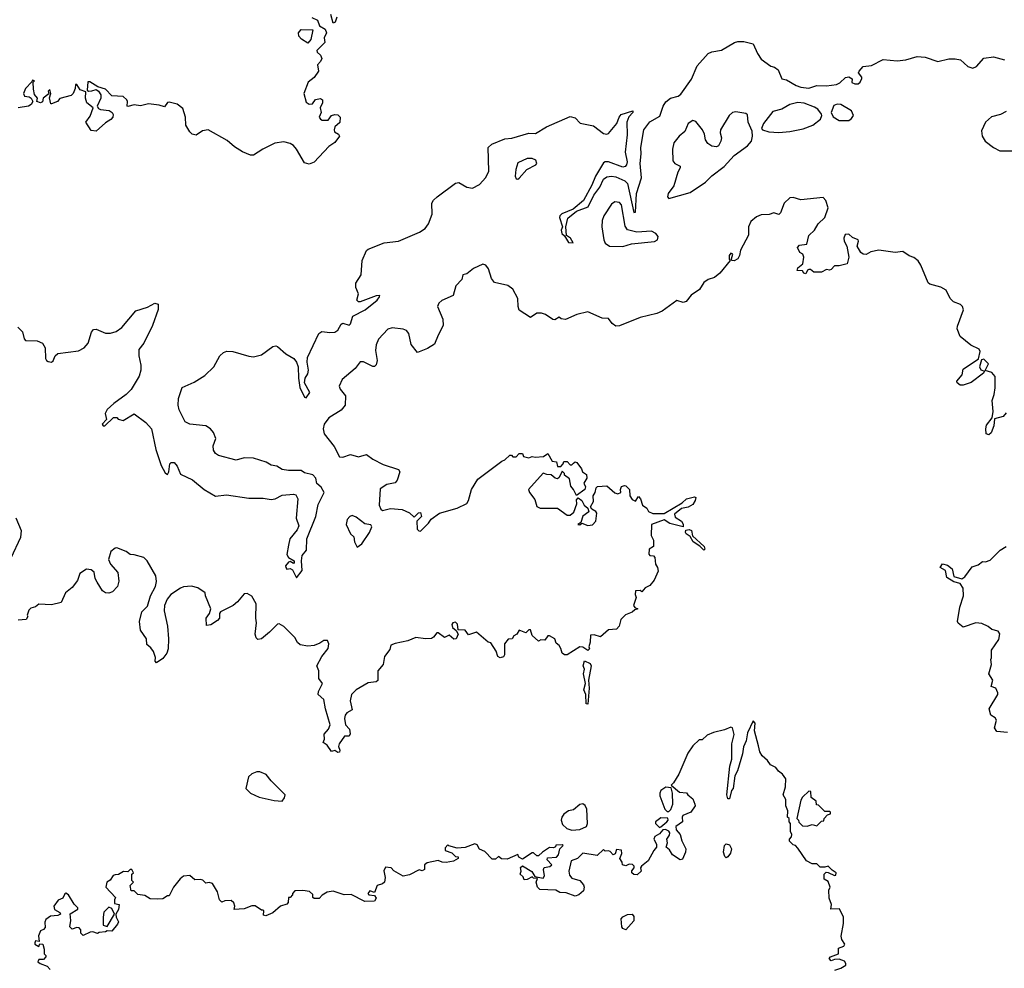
# Model space of a CAD drawing. Extents: x 2106670 to 2323771, y 35271 to 224896.
# Tile 317 of 419: x 2254025 to 2260213, y 149014 to 154978. Entities that reach past the tile are written whole.
import ezdxf

# ---------------------------------------------------------------- set-up
doc = ezdxf.new("R2010")
doc.units = 0

msp = doc.modelspace()

# ---------------------------------------------------------------- linework, layer by layer
at = {"layer": '0CON20XD'}
for points in [[(2256018.8, 154995), (2256007.5, 154962.5), (2255995, 154957.5), (2255981.5, 155011.5)], [(2255861.5, 154991.5), (2255896.9, 154975), (2255908.8, 154938.8), (2255945, 154918.6), (2255953.1, 154895), (2255939.4, 154865), (2255943.8, 154835), (2255893.3, 154785), (2255893.8, 154775), (2255915.8, 154755), (2255924.2, 154735), (2255916, 154715), (2255895.8, 154695), (2255903.3, 154655), (2255875.9, 154614.1), (2255838.8, 154585), (2255810, 154515), (2255825, 154460), (2255845, 154447.5), (2255865, 154450), (2255885, 154477.5), (2255915, 154482.5), (2255927.5, 154475), (2255927.5, 154455), (2255912.5, 154425), (2255920, 154395), (2255907.5, 154365), (2255915, 154352.5), (2255927, 154347), (2255963.3, 154346.7), (2255984.4, 154375.6), (2256005, 154383.1), (2256025, 154380.6), (2256038.9, 154365), (2256037.5, 154332.5), (2256006.7, 154305), (2256002, 154285), (2256004.3, 154274.3), (2256028.5, 154258.5), (2256034.4, 154245), (2256005, 154206.9), (2255968.3, 154181.7), (2255875, 154083.3), (2255845, 154070.8), (2255815, 154077.5), (2255764.6, 154164.6), (2255745, 154187.1), (2255725, 154200), (2255685, 154210), (2255628.7, 154201.3), (2255552.5, 154165), (2255495, 154127.5), (2255475, 154126.7), (2255425, 154147.5), (2255375, 154178.8), (2255328.3, 154218.3), (2255210, 154285), (2255175, 154280), (2255135, 154253.3), (2255109.3, 154259.3), (2255095, 154272.5), (2255070, 154315), (2255066.2, 154365), (2255050.7, 154420.7), (2255015, 154446.7), (2254965, 154460), (2254953.3, 154456.7), (2254935, 154430), (2254901.7, 154441.7), (2254835, 154448.6), (2254785, 154436.2), (2254745, 154442.5), (2254705, 154432.5), (2254700, 154435), (2254703.3, 154465), (2254698.8, 154475), (2254675.7, 154495.7), (2254605, 154498.8), (2254565, 154541.2), (2254516.7, 154556.7), (2254465, 154587.5), (2254453, 154587), (2254450, 154535), (2254458.3, 154528.3), (2254479.3, 154530.7), (2254505, 154540), (2254520, 154530), (2254535.9, 154505.9), (2254536, 154485), (2254512.5, 154435), (2254520.7, 154420.7), (2254533.9, 154413.9), (2254587.3, 154407.3), (2254605.8, 154395.8), (2254611.7, 154381.7), (2254610, 154365), (2254598.7, 154351.3), (2254565, 154330), (2254505, 154277.5), (2254475, 154282.5), (2254440, 154335), (2254467.7, 154372.3), (2254487.5, 154425), (2254446.4, 154456.4), (2254438.8, 154485), (2254440, 154525), (2254405, 154537.5), (2254385, 154570), (2254375, 154570), (2254373.3, 154545), (2254361.2, 154515), (2254348.8, 154501.2), (2254276.4, 154483.6), (2254262.5, 154465), (2254225, 154450), (2254220, 154450), (2254213.3, 154486.7), (2254220, 154515), (2254215, 154540), (2254205, 154530), (2254208.3, 154511.7), (2254173.3, 154485), (2254168.1, 154461.9), (2254155, 154456.2), (2254132.5, 154465), (2254136.7, 154485), (2254117.7, 154507.7), (2254111.2, 154541.2), (2254110, 154585), (2254117.5, 154595), (2254105, 154597.5), (2254102.5, 154587.5), (2254061.2, 154545), (2254050, 154515), (2254055, 154497.5), (2254085, 154493.3), (2254097.5, 154485), (2254107.5, 154465), (2254097.5, 154445), (2254080, 154435), (2254015, 154424)], [(2255835, 154830), (2255796, 154855), (2255780, 154875), (2255778.1, 154895), (2255793.1, 154916.9), (2255867.5, 154915), (2255855.8, 154854.2), (2255835, 154830)], [(2257725, 154262.5), (2257777.1, 154325), (2257791.8, 154365), (2257805, 154382.9), (2257878.8, 154405), (2257877.5, 154395), (2257853, 154367), (2257840.6, 154335), (2257843, 154255), (2257830.6, 154145), (2257841.8, 154085), (2257839, 154065), (2257830, 154055), (2257815, 154051.2), (2257725, 154084), (2257705.3, 154084.7), (2257695, 154078.8), (2257642.9, 153995), (2257621.5, 153938.5), (2257567.7, 153842.3), (2257502.4, 153787.6), (2257433.1, 153756.9), (2257419.2, 153745), (2257416.9, 153735), (2257436, 153675), (2257428.1, 153655), (2257431.4, 153635), (2257449.7, 153619.7), (2257475, 153578), (2257502.5, 153575), (2257485.8, 153605), (2257462, 153622), (2257456.4, 153675), (2257470.5, 153729.5), (2257525, 153774.6), (2257597.6, 153802.4), (2257634, 153876), (2257671.3, 153925), (2257693.7, 153976.3), (2257715, 153991.2), (2257745, 153994.8), (2257770.7, 153990.7), (2257828.1, 153965), (2257845, 153948.8), (2257885, 153766.2), (2257895, 153767.5), (2257902, 153885), (2257932.8, 153985), (2257924, 154075), (2257930.4, 154135), (2257927.8, 154175), (2257947, 154285), (2257984.4, 154335.6), (2258049.1, 154370.9), (2258068.4, 154435), (2258085, 154462.2), (2258115, 154485.2), (2258162.5, 154497.5), (2258180.2, 154509.8), (2258246.2, 154603.8), (2258282.6, 154687.4), (2258352.2, 154765), (2258375, 154776.7), (2258435, 154786), (2258516.9, 154835), (2258538.2, 154841.8), (2258575, 154841.2), (2258635, 154827.5), (2258661.2, 154765), (2258685, 154729.4), (2258745, 154686), (2258769.1, 154679.1), (2258792.2, 154662.2), (2258815, 154606.7), (2258845, 154600.8), (2258904.1, 154564.1), (2258935, 154553.8), (2258985, 154548.6), (2259035, 154564.5), (2259095, 154562.3), (2259158.5, 154571.5), (2259179.3, 154580.7), (2259215, 154614), (2259235, 154620), (2259257, 154607), (2259255, 154582.5), (2259274.2, 154574.2), (2259295, 154576), (2259307.1, 154585), (2259318.3, 154608.3), (2259317.7, 154617.7), (2259297.5, 154645), (2259300, 154655), (2259325, 154683.3), (2259378.8, 154691.2), (2259451.6, 154728.4), (2259539.8, 154720.2), (2259595, 154725.9), (2259665, 154747.4), (2259715, 154742.8), (2259795, 154715.4), (2259865, 154732.7), (2259905, 154732.5), (2259938.1, 154725), (2259983.5, 154683.5), (2260015, 154674.6), (2260037.8, 154685), (2260084.3, 154735.7), (2260145, 154744.5), (2260214, 154725)], [(2258795, 154268.4), (2258865, 154274.5), (2258948.3, 154291.7), (2259009.2, 154315), (2259057.5, 154352.5), (2259066.2, 154375), (2259064, 154385), (2259040, 154415), (2259019.2, 154429.1), (2258955, 154453), (2258915, 154458.4), (2258865.8, 154445), (2258815, 154415.4), (2258758.7, 154401.3), (2258699.2, 154325), (2258686.7, 154295), (2258693.3, 154285), (2258733.1, 154273.1), (2258795, 154268.4)], [(2259235, 154344), (2259253.2, 154356.8), (2259264.2, 154375), (2259252.5, 154405), (2259185, 154444.5), (2259162.5, 154447.5), (2259142, 154438), (2259124, 154395), (2259137.9, 154367.9), (2259175, 154344.4), (2259235, 154344)], [(2258105, 153854.2), (2258237.9, 153892.1), (2258335, 153956.4), (2258374.1, 153995.9), (2258452.2, 154055), (2258516.1, 154123.9), (2258599.4, 154185), (2258623.3, 154215), (2258631.1, 154245), (2258628.3, 154278.3), (2258603.1, 154335), (2258599.3, 154379.3), (2258589.3, 154389.3), (2258525, 154400), (2258505, 154395.8), (2258483.2, 154376.8), (2258428.8, 154285), (2258426.4, 154266.4), (2258435.8, 154235), (2258432, 154215), (2258416.2, 154185), (2258405, 154180), (2258375, 154183.3), (2258350.5, 154200.5), (2258335, 154222.5), (2258328.3, 154258.3), (2258316, 154285), (2258275, 154337.5), (2258254.6, 154345.4), (2258227.1, 154325), (2258205.4, 154274.6), (2258170.6, 154245), (2258137.1, 154205), (2258126.7, 154165), (2258129.3, 154090.7), (2258143.3, 154075), (2258175, 154057.5), (2258176.4, 154046.4), (2258161.1, 154018.9), (2258135.3, 153934.7), (2258100.8, 153885), (2258096.2, 153865), (2258105, 153854.2)], [(2260225, 154401.2), (2260188.3, 154381.7), (2260131.9, 154368.1), (2260093.8, 154335), (2260069.4, 154280.6), (2260073.6, 154245), (2260092.9, 154215), (2260145, 154173.8), (2260185, 154153.8), (2260265, 154152.9)], [(2254012.8, 153045), (2254042.6, 153015), (2254052.7, 152972.7), (2254061.7, 152961.7), (2254135, 152958.7), (2254168.7, 152945), (2254186.1, 152915), (2254188.1, 152848.1), (2254194, 152835), (2254205, 152828.6), (2254224.2, 152825.8), (2254235, 152834), (2254248.5, 152865), (2254265, 152879.1), (2254395, 152896), (2254431.2, 152915), (2254455.1, 152944.9), (2254476.5, 153013.5), (2254489.6, 153030.4), (2254505, 153032.4), (2254565, 153006.6), (2254595, 153007.3), (2254631.9, 153018.1), (2254667.6, 153042.4), (2254755, 153147.1), (2254828.8, 153171.2), (2254875, 153196.9), (2254895, 153190), (2254896, 153156), (2254860.5, 153055), (2254804.3, 152945), (2254774, 152905), (2254772.9, 152865), (2254785.7, 152805.7), (2254785.5, 152775), (2254775, 152738), (2254725, 152654.2), (2254695, 152620.8), (2254616.7, 152565), (2254575, 152526.7), (2254563, 152503), (2254570, 152465), (2254543.3, 152435), (2254550, 152425), (2254560, 152425), (2254615, 152477.5), (2254635, 152477.5), (2254645, 152467.5), (2254675, 152457.5), (2254745, 152501.2), (2254818.5, 152445), (2254853.6, 152405), (2254880, 152275), (2254913.6, 152175), (2254940.2, 152130.2), (2254955, 152118.8), (2254963.1, 152135), (2254968.1, 152185), (2254976.7, 152195), (2254995, 152193.6), (2255015, 152171.9), (2255035, 152121.2), (2255112.2, 152085), (2255183.7, 152023.6), (2255255, 151982.5), (2255325, 151991.2), (2255465, 151969.8), (2255555, 151969), (2255605, 151960.7), (2255630, 151965), (2255675, 151988.4), (2255745, 151994.7), (2255760, 151990), (2255772.7, 151965), (2255763.1, 151845), (2255778.5, 151795), (2255769.3, 151770.7), (2255721.9, 151715), (2255713.8, 151675), (2255703.1, 151615), (2255715, 151597.5), (2255750, 151575), (2255750, 151565), (2255745, 151560), (2255725, 151572.5), (2255715, 151567.5), (2255696.2, 151545), (2255696.7, 151535), (2255705, 151522.5), (2255725, 151526.7), (2255740, 151520), (2255765, 151470), (2255800, 151515), (2255796, 151575), (2255800, 151610), (2255827.3, 151642.7), (2255830, 151715), (2255886.8, 151855), (2255900.9, 151929.1), (2255938.8, 152005), (2255920, 152040), (2255891.7, 152061.7), (2255886.7, 152095), (2255867.5, 152117.5), (2255815, 152129.2), (2255794.5, 152144.5), (2255715, 152142.9), (2255675, 152150.5), (2255640.2, 152170.2), (2255605, 152178), (2255575, 152195.8), (2255495, 152221.9), (2255435, 152224.4), (2255385, 152208), (2255275, 152237.5), (2255255, 152250), (2255242.1, 152272.1), (2255240.9, 152299.1), (2255258, 152345), (2255243, 152383), (2255223.3, 152405), (2255194.3, 152424.3), (2255095, 152435.6), (2255065, 152450.8), (2255027.5, 152525), (2255021.5, 152555), (2255024, 152596), (2255045.7, 152665), (2255120.8, 152699.2), (2255188.3, 152741.7), (2255244.7, 152795), (2255283.6, 152865), (2255306.5, 152885), (2255326.3, 152893.7), (2255365, 152892.9), (2255465, 152861.8), (2255495, 152859.6), (2255545, 152871.9), (2255615, 152924.5), (2255635, 152928.1), (2255645, 152923.3), (2255697.2, 152877.2), (2255747.3, 152847.3), (2255764.8, 152825), (2255775.2, 152795), (2255776.6, 152725), (2255786.5, 152665), (2255815, 152606), (2255825, 152600.8), (2255847.5, 152635), (2255814.5, 152695), (2255818.2, 152725), (2255835, 152752.2), (2255841.2, 152775), (2255831.3, 152825), (2255834.4, 152855), (2255905, 153006.1), (2255925, 153018.2), (2255975, 153010.7), (2256006.5, 153013.5), (2256024.2, 153025.8), (2256045, 153064.6), (2256055, 153071.2), (2256095, 153057.8), (2256103.2, 153066.8), (2256119.1, 153115), (2256196, 153155), (2256271.5, 153215), (2256287.1, 153235), (2256287.5, 153245), (2256265, 153242.7), (2256165, 153203.7), (2256153.5, 153203.5), (2256144.8, 153214.8), (2256153.9, 153255), (2256138.5, 153295), (2256138.6, 153321.4), (2256170.8, 153375), (2256178.4, 153465), (2256205, 153526.2), (2256215, 153536.1), (2256315, 153576.2), (2256405, 153586.7), (2256537.5, 153642.5), (2256572.7, 153665), (2256595.2, 153694.8), (2256618.2, 153755), (2256614.7, 153825), (2256625.9, 153844.1), (2256649.6, 153865), (2256765, 153950.2), (2256785, 153953.8), (2256835, 153924.6), (2256871.7, 153918.3), (2256915, 153942.5), (2256955, 153985.6), (2256972.9, 154025), (2256970, 154175), (2256991.9, 154195), (2257075, 154229.2), (2257117.1, 154232.9), (2257225, 154265.6), (2257266.8, 154263.2), (2257335.8, 154305), (2257485, 154369.1), (2257515, 154361.3), (2257547, 154327), (2257631.6, 154311.6), (2257695, 154263.8), (2257715, 154258.8), (2257725, 154262.5)], [(2257155, 153976.2), (2257165, 153982), (2257212.6, 154037.4), (2257268.8, 154065), (2257276, 154075), (2257268.8, 154095), (2257246.4, 154106.4), (2257215, 154105.6), (2257155, 154077.5), (2257142.7, 154037.3), (2257139.4, 153995), (2257145, 153978.8), (2257155, 153976.2)], [(2260224.5, 152505.5), (2260205, 152484.4), (2260152.3, 152467.7), (2260148, 152425), (2260129.4, 152380.6), (2260115, 152367.5), (2260099.6, 152375), (2260096.3, 152405), (2260101.3, 152428.7), (2260136.7, 152475), (2260142.9, 152515), (2260136, 152585), (2260149.3, 152620.7), (2260155.9, 152664.1), (2260156, 152735), (2260135, 152760), (2260091.7, 152771.7), (2260113.3, 152815), (2260085, 152843.3), (2260070, 152840), (2260056.2, 152795), (2260065.9, 152775.9), (2260088.3, 152768.3), (2260082.5, 152755), (2260005, 152696.7), (2259955, 152680), (2259935, 152681.2), (2259916.7, 152695), (2259913.9, 152706.1), (2259947.5, 152745), (2259955, 152780), (2260050, 152845), (2260061.7, 152891.7), (2260055, 152907.5), (2260001.7, 152931.7), (2259935.6, 152985.6), (2259917.5, 153035), (2259918, 153052), (2259956.7, 153155), (2259950, 153175), (2259938.3, 153188.3), (2259893.3, 153205), (2259873.3, 153225), (2259847.7, 153277.7), (2259815, 153296.2), (2259745, 153316), (2259734.2, 153324.2), (2259688, 153435), (2259671.2, 153461.2), (2259645, 153483.8), (2259614.1, 153494.1), (2259575, 153520), (2259526.4, 153513.6), (2259425, 153530), (2259375, 153518.8), (2259345, 153502.5), (2259325, 153504), (2259311.9, 153515), (2259289.2, 153555), (2259296.7, 153585), (2259293.6, 153593.6), (2259259.3, 153609.3), (2259235, 153630), (2259212.6, 153627.4), (2259203.5, 153605), (2259206.9, 153585), (2259223.1, 153555), (2259236, 153485), (2259226.1, 153443.9), (2259175, 153430), (2259145, 153430), (2259125, 153407.5), (2259115, 153402.5), (2259095, 153406.7), (2259065, 153390), (2259015, 153391.2), (2258995, 153406.7), (2258985, 153407.5), (2258976.7, 153403.3), (2258965, 153380), (2258953.6, 153383.6), (2258945, 153400), (2258911.7, 153401.7), (2258915, 153417.5), (2258946.7, 153443.3), (2258953.3, 153485), (2258947.5, 153505), (2258927.5, 153515), (2258913.8, 153545), (2258925, 153560), (2258972, 153568), (2258985, 153622.5), (2259020, 153655), (2259043.3, 153695), (2259085, 153733.8), (2259105.3, 153795.3), (2259091.7, 153841.7), (2259075, 153860.8), (2258935, 153845.8), (2258885, 153861.2), (2258865, 153858), (2258828.8, 153825), (2258806.7, 153765), (2258795, 153753.3), (2258765, 153763.3), (2258736.1, 153753.9), (2258685, 153751.2), (2258655, 153738), (2258620.3, 153709.7), (2258606.2, 153675), (2258605.8, 153624.2), (2258555, 153530), (2258549.2, 153495), (2258538, 153475), (2258515, 153462), (2258500, 153465), (2258497.5, 153475), (2258506.2, 153505), (2258495, 153510), (2258484, 153495), (2258483.6, 153473.6), (2258490, 153465), (2258424.3, 153385), (2258391.7, 153358.3), (2258352.5, 153345), (2258324.4, 153325), (2258297.6, 153282.4), (2258245, 153245.8), (2258213, 153207), (2258195, 153200), (2258155, 153212), (2258063.8, 153146.2), (2258030, 153130), (2257923.5, 153106.5), (2257795, 153052.9), (2257772.4, 153052.4), (2257748.8, 153068.8), (2257725, 153100), (2257685, 153101.4), (2257595, 153141.2), (2257525.9, 153124.1), (2257455, 153093.8), (2257428.3, 153098.3), (2257415, 153107.5), (2257388, 153092), (2257375, 153093.3), (2257330, 153125), (2257305, 153132.5), (2257275, 153132.5), (2257235, 153106.2), (2257165, 153152.5), (2257158, 153175), (2257155.8, 153225.8), (2257124.2, 153285), (2257092.7, 153307.3), (2257010, 153325), (2256990.6, 153350.6), (2256971.7, 153411.7), (2256954.1, 153434.1), (2256935, 153441.2), (2256877.5, 153415), (2256835, 153380), (2256810, 153375), (2256803.3, 153345), (2256765.8, 153304.2), (2256749.2, 153245), (2256677.6, 153212.4), (2256658.8, 153195), (2256650, 153175), (2256685.4, 153095), (2256686.7, 153055), (2256655, 152995.6), (2256632.7, 152937.3), (2256588.4, 152911.6), (2256525, 152886.5), (2256485.9, 152935.9), (2256471.2, 153005), (2256455, 153024.4), (2256435, 153033.3), (2256365, 153040), (2256338.3, 153031.7), (2256280.9, 152969.1), (2256265.6, 152934.4), (2256262.1, 152897.9), (2256270.8, 152835), (2256265, 152808), (2256255, 152797.5), (2256245, 152796.9), (2256185, 152827.5), (2256165, 152827.5), (2256134, 152785), (2256051.2, 152715), (2256032.9, 152675), (2256038.6, 152655), (2256072.4, 152612.4), (2256070, 152555), (2256046.2, 152523.8), (2255967.5, 152475), (2255937.8, 152435), (2255932.2, 152405), (2255937.8, 152375), (2256001.5, 152295), (2256035, 152230), (2256055, 152228.1), (2256105, 152243.5), (2256155, 152230.6), (2256205, 152244.3), (2256244.5, 152214.5), (2256309.3, 152180.7), (2256405, 152150), (2256414.2, 152135), (2256397.3, 152082.7), (2256385, 152066.7), (2256332.5, 152055), (2256290.5, 152029.5), (2256284, 151925), (2256295, 151900), (2256305, 151892.5), (2256355.8, 151904.2), (2256427.9, 151897.9), (2256475, 151877.5), (2256505, 151850), (2256531.7, 151878.3), (2256545, 151880), (2256550, 151855), (2256520, 151825), (2256522.5, 151775), (2256533.9, 151763.9), (2256545, 151763.3), (2256595, 151812), (2256612.1, 151837.9), (2256663.8, 151876.2), (2256775, 151908), (2256835, 151936.2), (2256845.4, 151954.6), (2256864.6, 152025.4), (2256905, 152088.8), (2257055, 152202.5), (2257075, 152210), (2257105, 152240), (2257115, 152240), (2257125, 152230), (2257145, 152230), (2257165, 152250), (2257185, 152250), (2257191.7, 152231.7), (2257225, 152222.5), (2257245, 152232.5), (2257265, 152227.5), (2257317.5, 152232.5), (2257345, 152250), (2257371.7, 152201.7), (2257398.3, 152198.3), (2257405, 152170), (2257425, 152170), (2257440, 152185), (2257445, 152200), (2257465, 152200), (2257485, 152180), (2257495, 152180), (2257505, 152190), (2257515, 152197.5), (2257527.5, 152195), (2257556.7, 152155), (2257562.5, 152135), (2257587.7, 152117.7), (2257588.8, 152095), (2257571.2, 152065), (2257580.7, 152040.7), (2257576.2, 152025), (2257525, 151987.5), (2257506.2, 152025), (2257488.8, 152045), (2257480.7, 152090.7), (2257450, 152115), (2257450, 152125), (2257435, 152140), (2257415, 152100), (2257405, 152092.5), (2257390, 152095), (2257365, 152117.5), (2257338.3, 152118.3), (2257315, 152127.5), (2257222.5, 152025), (2257230, 152005), (2257261.7, 151961.7), (2257275, 151917.5), (2257297, 151907), (2257405, 151906.2), (2257465, 151863.3), (2257485, 151863.3), (2257507.7, 151882.3), (2257526.1, 151933.9), (2257525, 151960), (2257535, 151972.5), (2257558, 151955), (2257573.3, 151925), (2257596.4, 151906.4), (2257602.5, 151885), (2257563.5, 151856.5), (2257552.5, 151817.5), (2257533.3, 151805), (2257545, 151801.2), (2257557, 151813), (2257595, 151797.1), (2257625, 151801.4), (2257645.8, 151825), (2257652, 151875), (2257645, 151886), (2257620, 151900), (2257613.3, 151915), (2257630.5, 151949.5), (2257630, 151985), (2257642.5, 152005), (2257647.5, 152035), (2257657, 152043), (2257715, 152046.7)], [(2257815, 153552.8), (2257869.9, 153570.1), (2258015, 153584.5), (2258032.5, 153595), (2258037.5, 153615), (2258023.3, 153635), (2257995, 153648.1), (2257903.2, 153643.2), (2257845, 153656.8), (2257830.3, 153680.3), (2257807.4, 153815), (2257795, 153828.5), (2257765, 153833.8), (2257745, 153818.6), (2257697.2, 153745), (2257684.7, 153715), (2257683.9, 153675), (2257696.8, 153595), (2257705, 153573.5), (2257732, 153555), (2257815, 153552.8)], [(2257715, 152046.7), (2257765, 152003.3), (2257785, 151996.2), (2257803.3, 152005), (2257800, 152025), (2257807, 152043), (2257825, 152050), (2257835, 152046.7), (2257856.7, 152025), (2257860, 151985), (2257875, 151962.5), (2257895, 151950), (2257915, 151980), (2257925.9, 151965.9), (2257940, 151925), (2257966.4, 151906.4), (2257977, 151887), (2258005, 151874.4), (2258075, 151874.4), (2258188.7, 151941.3), (2258215, 151965.5), (2258265, 151978.1), (2258274, 151974), (2258271.1, 151955), (2258255, 151929.2), (2258225.7, 151914.3), (2258185, 151905.6), (2258140.4, 151869.6), (2258145, 151851.1), (2258184.5, 151824.5), (2258195.4, 151805.4), (2258195, 151790), (2258110.9, 151810.9), (2258075, 151832.9), (2257996.2, 151805), (2257993.3, 151735), (2258007.5, 151705), (2258007.5, 151665), (2257981.7, 151648.3), (2257978.3, 151618.3), (2257985, 151610), (2258008.3, 151608.3), (2258017, 151597), (2258020, 151555), (2258033.8, 151533.8), (2258038.3, 151511.7), (2258013.3, 151455), (2257985, 151421.2), (2257955, 151406.7), (2257935, 151380), (2257925, 151390), (2257895, 151386.7), (2257892.5, 151365), (2257900, 151345), (2257882.5, 151295), (2257891.7, 151281.7), (2257910, 151275), (2257891.7, 151268.3), (2257875, 151252.5), (2257833.1, 151236.9), (2257803.9, 151206.1), (2257792, 151165), (2257775, 151146), (2257725, 151141.2), (2257675, 151098.8), (2257635, 151110.8), (2257611.9, 151108.1), (2257610.8, 151065), (2257602.5, 151035), (2257606.7, 151023.3), (2257595, 151012.5), (2257565, 151033.8), (2257545, 151036), (2257465.9, 150984.1), (2257450, 150985), (2257433.8, 150995), (2257426, 151025), (2257415, 151043.8), (2257397.5, 151057.5), (2257387.5, 151085), (2257355, 151103.3), (2257345, 151103.3), (2257325, 151076.7), (2257300.7, 151079.3), (2257285, 151070), (2257246.4, 151106.4), (2257235, 151142.5), (2257225, 151142.5), (2257205, 151122.5), (2257165, 151140), (2257150, 151115), (2257130, 151105), (2257120, 151085), (2257095, 151082.5), (2257072, 151055), (2257071.2, 150985), (2257065, 150973.3), (2257045, 150966.7), (2257030, 150975), (2257018.6, 151008.6), (2256985, 151060), (2256970, 151065), (2256895, 151126.7), (2256845, 151110), (2256825, 151140), (2256781.7, 151141.7), (2256777.3, 151177.3), (2256765, 151189.2), (2256746.7, 151185), (2256740, 151175), (2256745, 151157.5), (2256768.3, 151138.3), (2256780, 151115), (2256767.5, 151085), (2256754.1, 151084.1), (2256725, 151107.5), (2256695, 151093.3), (2256655, 151123.3), (2256647, 151123), (2256626.7, 151095), (2256612.3, 151087.7), (2256575, 151085.7), (2256515, 151094.5), (2256465, 151073.6), (2256385, 151057.1), (2256357.5, 151045), (2256350.7, 151019.3), (2256318, 150975), (2256310, 150925), (2256275.7, 150885), (2256276.4, 150823.6), (2256265, 150814.4), (2256215, 150808), (2256139.2, 150765), (2256111.2, 150735), (2256102.5, 150695), (2256115, 150640), (2256080.5, 150619.5), (2256070, 150605), (2256066.2, 150585), (2256072.5, 150545), (2256097.3, 150517.3), (2256102.7, 150487.3), (2256096.4, 150473.6), (2256066.2, 150473.8), (2256032, 150425), (2256028.3, 150408.3), (2256037.5, 150385), (2256035, 150373.3), (2256025, 150370), (2256005, 150382.5), (2255985, 150376.7), (2255957.7, 150417.7), (2255933, 150433), (2255940, 150455), (2255938.8, 150485), (2255965, 150517.5), (2255975.3, 150545), (2255946.4, 150645), (2255937.5, 150705), (2255900, 150735), (2255904, 150755), (2255927.5, 150805), (2255905.7, 150835.7), (2255905.4, 150885), (2255892.9, 150915), (2255924.6, 150975.4), (2255964, 151025), (2255968.6, 151055), (2255960, 151075), (2255937.5, 151075), (2255912.4, 151057.6), (2255875, 151043.6), (2255835, 151039.6), (2255788, 151048), (2255771.5, 151061.5), (2255755, 151093.3), (2255685, 151163.8), (2255655, 151180), (2255645, 151177.5), (2255595, 151126.7), (2255544.1, 151085.9), (2255521.2, 151081.2), (2255511.2, 151091.2), (2255505.6, 151115), (2255514.2, 151185), (2255509.2, 151215), (2255511.4, 151305), (2255485, 151353.3), (2255455, 151370), (2255435, 151367.5), (2255395, 151317.5), (2255367.5, 151295), (2255287.5, 151255), (2255280, 151245), (2255280, 151215), (2255269.3, 151200.7), (2255227, 151173), (2255200, 151170), (2255197.5, 151215), (2255217.5, 151245), (2255226.7, 151275), (2255192.5, 151355), (2255190, 151375), (2255145, 151406.7), (2255105, 151416.7), (2255055, 151413.3), (2255035, 151403.8), (2254976, 151365), (2254952.9, 151335), (2254934.2, 151295), (2254932.3, 151262.3), (2254953.3, 151165), (2254961.2, 151085), (2254958.3, 151021.7), (2254950, 150995), (2254925, 150961.2), (2254885, 150933.8), (2254877.5, 150945), (2254878.3, 150968.3), (2254866.2, 151005), (2254849.5, 151029.5), (2254825, 151050), (2254822.5, 151085), (2254785, 151140), (2254778, 151195), (2254792, 151255), (2254828.5, 151291.5), (2254846.7, 151355), (2254877.8, 151415), (2254885.5, 151445), (2254880.7, 151480.7), (2254826.7, 151576.7), (2254805.8, 151595.8), (2254745, 151613.8), (2254720, 151615), (2254693.8, 151633.8), (2254635, 151657.5), (2254625, 151656.2), (2254598.8, 151635), (2254583.8, 151585), (2254596.7, 151555), (2254642.1, 151502.1), (2254647.4, 151447.4), (2254640.6, 151415), (2254609.3, 151380.7), (2254585, 151372.5), (2254565, 151374.2), (2254545, 151388), (2254511.8, 151441.8), (2254499.4, 151465), (2254492.5, 151505), (2254475, 151520), (2254445, 151523.3), (2254403.9, 151496.1), (2254388.7, 151451.3), (2254355, 151408), (2254312, 151375), (2254285, 151314), (2254225, 151299.2), (2254145, 151302.5), (2254125, 151287.5), (2254095, 151277.5), (2254082.5, 151265), (2254072.5, 151235), (2254076.7, 151225), (2254065, 151207.5), (2254015, 151203.3)], [(2256145, 151662.5), (2256175, 151683.8), (2256223.8, 151755), (2256238.8, 151788.8), (2256232.5, 151802.5), (2256195, 151808.8), (2256140.5, 151850.5), (2256115, 151861.2), (2256100, 151855), (2256083.3, 151835), (2256076.7, 151805), (2256103.8, 151745), (2256125, 151727.5), (2256130, 151695), (2256145, 151662.5)], [(2253971.2, 151595), (2254032.5, 151725), (2254035.8, 151765), (2254003.8, 151845)], [(2258325, 151642.9), (2258298.7, 151668.7), (2258258.1, 151695), (2258238.5, 151728.5), (2258213.3, 151745), (2258208.5, 151755), (2258212, 151768), (2258233.2, 151773.2), (2258246.3, 151766.3), (2258254.1, 151734.1), (2258326.7, 151665), (2258330.7, 151649.3), (2258325, 151642.9)], [(2260234, 150496), (2260165, 150502.9), (2260150.5, 150525), (2260164, 150575), (2260155, 150588.8), (2260127.5, 150605), (2260117.5, 150645), (2260172.5, 150735), (2260172.5, 150745), (2260160, 150775), (2260130, 150785), (2260140, 150825), (2260116.2, 150865), (2260132.5, 150925), (2260127.5, 150955), (2260132.5, 150965), (2260133.3, 151015), (2260177.9, 151082.1), (2260185, 151117.5), (2260175, 151133.3), (2260135, 151143.3), (2260112.3, 151162.3), (2260072.3, 151182.3), (2260034.1, 151185.9), (2259955, 151158.8), (2259923, 151183), (2259919.2, 151195), (2259934, 151285), (2259955.5, 151355), (2259954.2, 151405), (2259935, 151432.5), (2259895, 151444.2), (2259852, 151472), (2259842.5, 151515), (2259810, 151535), (2259825, 151556.7), (2259855, 151549.2), (2259884.6, 151524.6), (2259896.5, 151476.5), (2259945, 151462.2), (2259964.2, 151475), (2260011.2, 151538.8), (2260048.3, 151551.7), (2260075, 151572.5), (2260095, 151570), (2260125, 151580), (2260187, 151643), (2260225, 151666.7)], [(2257595, 150674), (2257585, 150676.7), (2257583.1, 150735), (2257571.1, 150765), (2257580, 150805), (2257569.2, 150865), (2257573.8, 150895), (2257566.4, 150915), (2257575, 150947.5), (2257610, 150930), (2257616, 150916), (2257600.5, 150825), (2257603.6, 150775), (2257595, 150674)], [(2259147.5, 149002.5), (2259185, 149014.4), (2259216.5, 149033.5), (2259217.1, 149045), (2259207.8, 149057.8), (2259175, 149070.8), (2259145, 149068.8), (2259125, 149060), (2259112.5, 149075), (2259120, 149085), (2259170, 149105), (2259170, 149140), (2259205, 149153.3), (2259210, 149165), (2259191.2, 149195), (2259188, 149215), (2259203.3, 149295), (2259202.5, 149335), (2259177, 149387), (2259122.5, 149385), (2259126.7, 149415), (2259112.5, 149455), (2259110, 149505), (2259117.5, 149525), (2259105, 149560), (2259080, 149575), (2259080, 149605), (2259092.5, 149617.5), (2259107, 149617), (2259145, 149597.5), (2259155, 149600), (2259156.7, 149615), (2259131.2, 149631.2), (2259107, 149657), (2259085, 149650), (2259055, 149650), (2259035, 149670), (2259005, 149670), (2258970, 149690), (2258915, 149770), (2258900, 149785), (2258885, 149790), (2258863.9, 149813.9), (2258862.5, 149825), (2258875, 149840), (2258877.5, 149855), (2258870, 149875), (2258870, 149925), (2258860, 149935), (2258860, 149955), (2258850, 149965), (2258852.5, 150005), (2258840, 150035), (2258840.8, 150075), (2258822.5, 150105), (2258837.5, 150155), (2258840, 150205), (2258820, 150235), (2258793.6, 150253.6), (2258776.4, 150276.4), (2258743.6, 150293.6), (2258725, 150320), (2258690.7, 150350.7), (2258677.5, 150375), (2258668.3, 150411.7), (2258643, 150507), (2258646.7, 150555), (2258635, 150570), (2258598.6, 150495), (2258591.1, 150445), (2258574.6, 150405.4), (2258567.8, 150362.2), (2258536.5, 150255), (2258519.2, 150225), (2258508, 150145), (2258497.5, 150132.5), (2258485, 150080), (2258475, 150080), (2258470, 150105), (2258488.1, 150285), (2258501.5, 150328.5), (2258500.6, 150425), (2258514.3, 150484.3), (2258505.8, 150525.8), (2258495, 150530), (2258455, 150512.5), (2258385, 150497.5), (2258345, 150480), (2258315, 150450), (2258295, 150450), (2258255, 150412.5), (2258223.9, 150366.1), (2258166.7, 150235), (2258135, 150180), (2258120, 150165), (2258171.7, 150121.7), (2258216.4, 150116.4), (2258223.6, 150103.6), (2258255, 150080), (2258267.5, 150045), (2258270, 150035), (2258243.6, 149996.4), (2258193.3, 149975), (2258187.5, 149965), (2258191.2, 149935), (2258149.4, 149905), (2258151.1, 149885), (2258176, 149855), (2258185.8, 149815), (2258210.8, 149765), (2258209.2, 149745), (2258190.7, 149699.3), (2258175, 149696.2), (2258127, 149727), (2258107.9, 149757.9), (2258087.5, 149775), (2258097.3, 149802.7), (2258092, 149825), (2258108.6, 149851.4), (2258110, 149865), (2258105, 149876), (2258083.6, 149886.4), (2258066, 149884), (2258045, 149860), (2258016.8, 149843.2), (2258011.4, 149825), (2258028, 149795), (2258027.5, 149775), (2258010, 149755), (2257975, 149690), (2257932.5, 149655), (2257927.5, 149645), (2257930, 149625), (2257905, 149601.2), (2257884.2, 149604.2), (2257871.2, 149615), (2257872.5, 149627.5), (2257886.7, 149645), (2257886.7, 149655), (2257875.8, 149665.8), (2257855, 149668.8), (2257835, 149657.5), (2257812.5, 149665), (2257811.7, 149681.7), (2257797.5, 149705), (2257810, 149735), (2257807, 149757), (2257775, 149760), (2257767, 149733), (2257755, 149727.5), (2257735, 149747.5), (2257725, 149752.5), (2257705, 149750), (2257695, 149760), (2257655, 149722.5), (2257565, 149737.5), (2257531.2, 149705), (2257490.5, 149689.5), (2257476.2, 149625), (2257480.5, 149600.5), (2257495, 149580), (2257545.7, 149565.7), (2257568.3, 149538.3), (2257573.3, 149525), (2257568.3, 149501.7), (2257540, 149475), (2257515, 149468), (2257458.8, 149488.8), (2257419.7, 149489.7), (2257395, 149505.7), (2257295, 149509.2), (2257280, 149525), (2257270, 149555), (2257278.3, 149578.3), (2257255, 149580), (2257245, 149590), (2257215, 149572.5), (2257195, 149570), (2257188.3, 149588.3), (2257170, 149605), (2257177.5, 149625), (2257173, 149647), (2257185, 149657.5), (2257243, 149623), (2257261.7, 149591.7), (2257315, 149580), (2257322.5, 149595), (2257317.5, 149635), (2257321.7, 149648.3), (2257356.4, 149653.6), (2257370, 149665), (2257340, 149695), (2257341.7, 149708.3), (2257398.3, 149711.7), (2257411.7, 149728.3), (2257420, 149765), (2257440, 149785), (2257435, 149790), (2257395, 149787.5), (2257392.5, 149777.5), (2257379.3, 149770.7), (2257355, 149772.5), (2257310, 149745), (2257285, 149720), (2257275, 149720), (2257255, 149740), (2257245, 149740), (2257185, 149700), (2257161.7, 149711.7), (2257155, 149730), (2257089.3, 149700.7), (2257053, 149703), (2257035, 149717.5), (2257015, 149700), (2256995, 149700), (2256949.3, 149749.3), (2256915, 149762.5), (2256899.5, 149789.5), (2256885, 149796.7), (2256825, 149773.3), (2256775, 149770), (2256723, 149783), (2256715, 149790), (2256698.3, 149771.7), (2256700, 149755), (2256740.5, 149740.5), (2256765, 149717.5), (2256780, 149715), (2256780, 149705), (2256751.7, 149688.3), (2256705, 149679.2), (2256680.8, 149680.8), (2256655, 149691.2), (2256585, 149677.5), (2256570, 149665), (2256570, 149635), (2256555, 149627.5), (2256535, 149632.5), (2256475, 149602), (2256435, 149593.3), (2256377, 149627), (2256360, 149645), (2256325, 149650), (2256313.3, 149626.7), (2256322.5, 149585), (2256317.5, 149555), (2256306, 149544), (2256272.5, 149535), (2256255, 149490), (2256225, 149500), (2256212.5, 149485), (2256220, 149475), (2256255, 149472.5), (2256266, 149455), (2256253.9, 149436.1), (2256193.9, 149433.9), (2256107.8, 149477.8), (2256065, 149476), (2255995, 149499.5), (2255957.7, 149492.3), (2255926.7, 149473.3), (2255907, 149453), (2255875, 149452.5), (2255868.3, 149458.3), (2255867, 149477), (2255847, 149497), (2255805, 149502.5), (2255755, 149500), (2255740, 149485), (2255740, 149475), (2255725, 149460), (2255715, 149460), (2255711.7, 149428.3), (2255703, 149417), (2255665, 149404), (2255615, 149362.5), (2255573, 149343), (2255558.3, 149348.3), (2255560, 149375), (2255555, 149380), (2255545, 149380), (2255505, 149406.7), (2255483.6, 149406.4), (2255435, 149387.5), (2255373, 149383), (2255377.5, 149405), (2255370, 149425), (2255355, 149440), (2255315, 149437.5), (2255295, 149430), (2255280, 149445), (2255267.5, 149495), (2255236.4, 149546.4), (2255215, 149552.5), (2255195, 149550), (2255177, 149567), (2255161.7, 149571.7), (2255125, 149570), (2255095, 149597.5), (2255055, 149592.5), (2255033.6, 149576.4), (2254992.5, 149525), (2254965, 149470), (2254955, 149470), (2254925, 149450), (2254891.7, 149448.3), (2254845, 149450), (2254811.7, 149471.7), (2254768.3, 149478.3), (2254745, 149500), (2254725, 149500), (2254720, 149535), (2254740, 149555), (2254730, 149565), (2254730, 149605), (2254740, 149615), (2254730, 149635), (2254720, 149635), (2254705, 149620), (2254678.3, 149621.7), (2254647, 149603), (2254625, 149602.5), (2254613.6, 149596.4), (2254593, 149567), (2254572.5, 149555), (2254567.5, 149525), (2254628.3, 149458.3), (2254620, 149445), (2254621.7, 149421.7), (2254650, 149415), (2254647, 149383), (2254630, 149355), (2254632.5, 149335), (2254646.7, 149306.7), (2254639.5, 149290.5), (2254605, 149247.5), (2254575, 149250), (2254565, 149242.5), (2254525, 149240), (2254515, 149232.5), (2254485, 149242.5), (2254468.3, 149241.7), (2254425, 149220), (2254410, 149235), (2254410, 149255), (2254398.3, 149268.3), (2254385, 149270), (2254355, 149260), (2254340, 149275), (2254346.7, 149315), (2254343, 149357), (2254390, 149385), (2254391.2, 149395), (2254367.7, 149417.7), (2254331.2, 149475), (2254315, 149485.8), (2254308.3, 149481.7), (2254295.9, 149454.1), (2254267, 149443), (2254240, 149405), (2254243.6, 149383.6), (2254277.5, 149365), (2254282.5, 149355), (2254265, 149346.2), (2254218.3, 149341.7), (2254190, 149320), (2254183, 149303), (2254185, 149270), (2254175, 149257.5), (2254155, 149250), (2254143, 149217), (2254147.5, 149182.5), (2254125, 149187.5), (2254120, 149175), (2254120, 149165), (2254145, 149150), (2254151.7, 149168.3), (2254170, 149165), (2254180, 149135), (2254180, 149105), (2254190, 149095), (2254190, 149085), (2254175, 149070), (2254145, 149070), (2254140, 149055), (2254153, 149043), (2254198.3, 149028.3), (2254217, 149007)], [(2255675, 150064.2), (2255690, 150085), (2255693.3, 150105), (2255605, 150193.3), (2255575, 150233.3), (2255535, 150250), (2255515, 150248.8), (2255485, 150236.7), (2255462.7, 150217.3), (2255446.7, 150145), (2255476, 150115), (2255530, 150090), (2255625, 150068.5), (2255675, 150064.2)], [(2258105, 150000), (2258117, 150013), (2258130, 150045), (2258127.5, 150115), (2258118.3, 150148.3), (2258085, 150152.5), (2258055, 150132.5), (2258047.5, 150115), (2258048.3, 150098.3), (2258080, 150015), (2258095, 150000), (2258105, 150000)], [(2258975, 149907.5), (2259005, 149917.5), (2259035, 149910), (2259065, 149940), (2259078.3, 149941.7), (2259080, 149955), (2259101.7, 149978.3), (2259120, 149985), (2259120, 149995), (2259115, 150000), (2259085, 150000), (2259045, 150040), (2259031.7, 150041.7), (2259030, 150065), (2258998.3, 150088.3), (2258997.5, 150125), (2258985, 150127.5), (2258945, 150090), (2258935, 150070), (2258910, 149955), (2258920, 149945), (2258921.7, 149931.7), (2258945, 149910), (2258975, 149907.5)], [(2257495, 149883.3), (2257545, 149886.7), (2257587.5, 149905), (2257592.5, 149925), (2257590, 150015), (2257578.3, 150038.3), (2257565, 150047.5), (2257545, 150043.3), (2257505, 150010), (2257475, 150003.3), (2257445, 149982.5), (2257432.5, 149965), (2257427.5, 149945), (2257437, 149917), (2257463, 149893), (2257495, 149883.3)], [(2258045, 149900), (2258055, 149902.5), (2258092.5, 149935), (2258100, 149945), (2258098.3, 149958.3), (2258055, 149960), (2258020, 149935), (2258020, 149925), (2258045, 149900)], [(2258465, 149708.8), (2258455.8, 149715.8), (2258448.5, 149745), (2258454.6, 149785.4), (2258465, 149795.7), (2258485, 149790.8), (2258499.4, 149765), (2258491.7, 149738.3), (2258475, 149714), (2258465, 149708.8)], [(2254575, 149277.5), (2254620, 149355), (2254605, 149390), (2254585, 149397.5), (2254553.9, 149366.1), (2254548.8, 149335), (2254550, 149285), (2254575, 149277.5)], [(2257835, 149256), (2257815, 149264.4), (2257809.5, 149275), (2257805.8, 149325), (2257815, 149338), (2257845, 149352), (2257873.9, 149353.9), (2257885, 149340), (2257885, 149312.5), (2257835, 149256)]]:
    msp.add_lwpolyline(points, dxfattribs=at)

doc.saveas('drawing.dxf')
